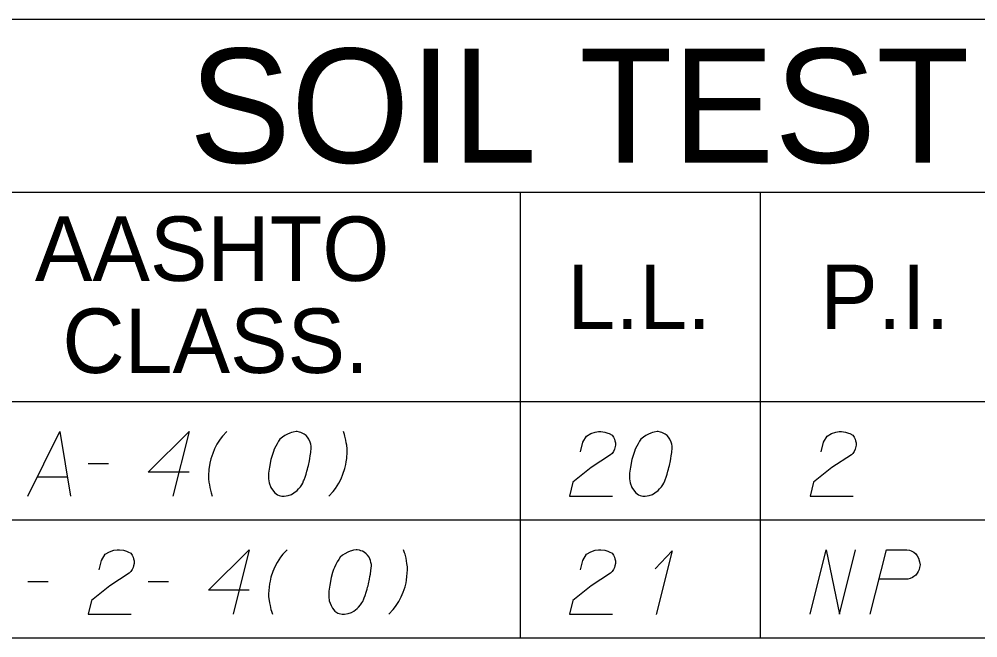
# Model space of a CAD drawing. Extents: x 2074207 to 2076812, y 516372 to 523312.
# Drawn here: x 2076453 to 2076524.4, y 520516 to 520562 of the extents above; entities that cross this region are included whole.
import ezdxf

# ---------------------------------------------------------------- set-up
doc = ezdxf.new("R2010")
doc.units = 0
for name, color, linetype in [('Prop DirtTable_ Soil Test Results - Outline (Major)', 7, 'Continuous'), ('Prop DirtTable_ Soil Test Results - Outline (Minor)', 7, 'Continuous'), ('Prop DirtTable_ Soil Test Results - Tx (Header - Large)', 7, 'Continuous'), ('Prop DirtTable_ Soil Test Results - Tx (Header - Small)', 7, 'Continuous'), ('Prop DirtTable_ Soil Test Results - Tx (Sample Data)', 7, 'Continuous')]:
    doc.layers.add(name, color=color, linetype=linetype)

msp = doc.modelspace()

# ---------------------------------------------------------------- linework, layer by layer
at = {"layer": 'Prop DirtTable_ Soil Test Results - Outline (Major)'}
for p, q in [((2076260.609, 520562.044), (2076811.903, 520562.044)), ((2076260.609, 520533.559), (2076811.903, 520533.559)), ((2076260.609, 520533.559), (2076811.903, 520533.559)), ((2076260.609, 520515.959), (2076811.903, 520515.959))]:
    msp.add_line(p, q, dxfattribs=at)
at = {"layer": 'Prop DirtTable_ Soil Test Results - Outline (Minor)'}
for p, q in [((2076260.609, 520549.159), (2076811.903, 520549.159)), ((2076490.31, 520549.159), (2076490.31, 520524.759)), ((2076508.192, 520549.159), (2076508.192, 520524.759)), ((2076260.609, 520524.759), (2076811.903, 520524.759)), ((2076260.609, 520524.759), (2076811.903, 520524.759)), ((2076490.31, 520524.759), (2076490.31, 520515.959)), ((2076508.192, 520524.759), (2076508.192, 520515.959)), ((2076260.609, 520515.959), (2076811.903, 520515.959))]:
    msp.add_line(p, q, dxfattribs=at)
at = {"layer": 'Prop DirtTable_ Soil Test Results - Tx (Sample Data)'}
for points in [[(2076453.662, 520526.524), (2076456.025, 520531.324), (2076456.837, 520526.524)], [(2076465.655, 520528.301), (2076462.622, 520528.301), (2076465.655, 520531.324), (2076464.456, 520526.524)], [(2076468.478, 520531.324), (2076468.16, 520530.984), (2076467.984, 520530.757), (2076467.737, 520530.379), (2076467.56, 520530.039), (2076467.419, 520529.699), (2076467.278, 520529.283), (2076467.208, 520528.981), (2076467.172, 520528.792), (2076467.137, 520528.527), (2076467.102, 520528.036), (2076467.102, 520527.809), (2076467.137, 520527.545), (2076467.172, 520527.356), (2076467.208, 520527.167), (2076467.278, 520526.864), (2076467.313, 520526.751), (2076467.384, 520526.524)], [(2076473.698, 520531.324), (2076473.628, 520531.324), (2076473.416, 520531.287), (2076473.275, 520531.249), (2076473.169, 520531.211), (2076472.993, 520531.135), (2076472.781, 520531.022), (2076472.605, 520530.909), (2076472.428, 520530.757), (2076472.323, 520530.606), (2076472.217, 520530.417), (2076472.111, 520530.228), (2076472.005, 520530.002), (2076471.935, 520529.85), (2076471.864, 520529.624), (2076471.758, 520529.246), (2076471.652, 520528.679), (2076471.582, 520528.225), (2076471.582, 520527.809), (2076471.617, 520527.507), (2076471.758, 520527.167), (2076471.864, 520526.978), (2076472.04, 520526.751), (2076472.252, 520526.6), (2076472.358, 520526.562), (2076472.569, 520526.524), (2076472.746, 520526.524), (2076473.028, 520526.562), (2076473.275, 520526.638), (2076473.451, 520526.751), (2076473.698, 520526.94), (2076473.804, 520527.053), (2076473.945, 520527.205), (2076474.051, 520527.356), (2076474.122, 520527.469), (2076474.192, 520527.658), (2076474.227, 520527.734), (2076474.298, 520527.923), (2076474.369, 520528.15), (2076474.439, 520528.376), (2076474.474, 520528.527), (2076474.51, 520528.641), (2076474.545, 520528.792), (2076474.615, 520529.132), (2076474.651, 520529.321), (2076474.686, 520529.51), (2076474.721, 520529.775), (2076474.757, 520530.115), (2076474.757, 520530.228), (2076474.721, 520530.379), (2076474.686, 520530.531), (2076474.58, 520530.757), (2076474.474, 520530.909), (2076474.369, 520531.022), (2076474.227, 520531.135), (2076474.086, 520531.211), (2076473.98, 520531.249), (2076473.875, 520531.287), (2076473.698, 520531.324)], [(2076476.062, 520526.524), (2076476.379, 520526.864), (2076476.556, 520527.091), (2076476.803, 520527.469), (2076476.979, 520527.809), (2076477.12, 520528.15), (2076477.261, 520528.565), (2076477.332, 520528.868), (2076477.367, 520529.057), (2076477.402, 520529.321), (2076477.438, 520529.813), (2076477.438, 520530.039), (2076477.402, 520530.304), (2076477.367, 520530.493), (2076477.332, 520530.682), (2076477.261, 520530.984), (2076477.226, 520531.098), (2076477.155, 520531.324)], [(2076494.793, 520529.813), (2076494.969, 520530.531), (2076495.252, 520530.984), (2076495.569, 520531.173), (2076495.887, 520531.287), (2076496.134, 520531.324), (2076496.31, 520531.324), (2076496.627, 520531.287), (2076496.839, 520531.211), (2076496.945, 520531.173), (2076497.157, 520531.06), (2076497.262, 520530.909), (2076497.333, 520530.757), (2076497.368, 520530.644), (2076497.403, 520530.493), (2076497.403, 520530.304), (2076497.368, 520530.115), (2076497.333, 520530.002), (2076497.262, 520529.85), (2076497.157, 520529.699), (2076497.051, 520529.586), (2076495.604, 520528.641), (2076494.229, 520527.545), (2076493.982, 520526.524), (2076497.192, 520526.524)], [(2076500.578, 520531.324), (2076500.508, 520531.324), (2076500.296, 520531.287), (2076500.155, 520531.249), (2076500.049, 520531.211), (2076499.873, 520531.135), (2076499.661, 520531.022), (2076499.485, 520530.909), (2076499.308, 520530.757), (2076499.203, 520530.606), (2076499.097, 520530.417), (2076498.991, 520530.228), (2076498.885, 520530.002), (2076498.815, 520529.85), (2076498.744, 520529.624), (2076498.638, 520529.246), (2076498.532, 520528.679), (2076498.462, 520528.225), (2076498.462, 520527.809), (2076498.497, 520527.507), (2076498.638, 520527.167), (2076498.744, 520526.978), (2076498.92, 520526.751), (2076499.132, 520526.6), (2076499.238, 520526.562), (2076499.449, 520526.524), (2076499.626, 520526.524), (2076499.908, 520526.562), (2076500.155, 520526.638), (2076500.331, 520526.751), (2076500.578, 520526.94), (2076500.684, 520527.053), (2076500.825, 520527.205), (2076500.931, 520527.356), (2076501.002, 520527.469), (2076501.072, 520527.658), (2076501.107, 520527.734), (2076501.178, 520527.923), (2076501.249, 520528.15), (2076501.319, 520528.376), (2076501.354, 520528.527), (2076501.39, 520528.641), (2076501.425, 520528.792), (2076501.495, 520529.132), (2076501.531, 520529.321), (2076501.566, 520529.51), (2076501.601, 520529.775), (2076501.637, 520530.115), (2076501.637, 520530.228), (2076501.601, 520530.379), (2076501.566, 520530.531), (2076501.46, 520530.757), (2076501.354, 520530.909), (2076501.249, 520531.022), (2076501.107, 520531.135), (2076500.966, 520531.211), (2076500.86, 520531.249), (2076500.755, 520531.287), (2076500.578, 520531.324)], [(2076512.713, 520529.813), (2076512.889, 520530.531), (2076513.172, 520530.984), (2076513.489, 520531.173), (2076513.807, 520531.287), (2076514.054, 520531.324), (2076514.23, 520531.324), (2076514.547, 520531.287), (2076514.759, 520531.211), (2076514.865, 520531.173), (2076515.077, 520531.06), (2076515.182, 520530.909), (2076515.253, 520530.757), (2076515.288, 520530.644), (2076515.323, 520530.493), (2076515.323, 520530.304), (2076515.288, 520530.115), (2076515.253, 520530.002), (2076515.182, 520529.85), (2076515.077, 520529.699), (2076514.971, 520529.586), (2076513.524, 520528.641), (2076512.149, 520527.545), (2076511.902, 520526.524), (2076515.112, 520526.524)], [(2076458.142, 520528.943), (2076459.659, 520528.943)], [(2076454.367, 520527.961), (2076456.59, 520527.961)], [(2076458.953, 520521.013), (2076459.129, 520521.731), (2076459.412, 520522.184), (2076459.729, 520522.373), (2076460.047, 520522.487), (2076460.294, 520522.524), (2076460.47, 520522.524), (2076460.787, 520522.487), (2076460.999, 520522.411), (2076461.105, 520522.373), (2076461.317, 520522.26), (2076461.422, 520522.109), (2076461.493, 520521.957), (2076461.528, 520521.844), (2076461.563, 520521.693), (2076461.563, 520521.504), (2076461.528, 520521.315), (2076461.493, 520521.202), (2076461.422, 520521.05), (2076461.317, 520520.899), (2076461.211, 520520.786), (2076459.764, 520519.841), (2076458.389, 520518.745), (2076458.142, 520517.724), (2076461.352, 520517.724)], [(2076470.135, 520519.501), (2076467.102, 520519.501), (2076470.135, 520522.524), (2076468.936, 520517.724)], [(2076472.958, 520522.524), (2076472.64, 520522.184), (2076472.464, 520521.957), (2076472.217, 520521.579), (2076472.04, 520521.239), (2076471.899, 520520.899), (2076471.758, 520520.483), (2076471.688, 520520.181), (2076471.652, 520519.992), (2076471.617, 520519.727), (2076471.582, 520519.236), (2076471.582, 520519.009), (2076471.617, 520518.745), (2076471.652, 520518.556), (2076471.688, 520518.367), (2076471.758, 520518.064), (2076471.793, 520517.951), (2076471.864, 520517.724)], [(2076478.178, 520522.524), (2076478.108, 520522.524), (2076477.896, 520522.487), (2076477.755, 520522.449), (2076477.649, 520522.411), (2076477.473, 520522.335), (2076477.261, 520522.222), (2076477.085, 520522.109), (2076476.908, 520521.957), (2076476.803, 520521.806), (2076476.697, 520521.617), (2076476.591, 520521.428), (2076476.485, 520521.202), (2076476.415, 520521.05), (2076476.344, 520520.824), (2076476.238, 520520.446), (2076476.132, 520519.879), (2076476.062, 520519.425), (2076476.062, 520519.009), (2076476.097, 520518.707), (2076476.238, 520518.367), (2076476.344, 520518.178), (2076476.52, 520517.951), (2076476.732, 520517.8), (2076476.838, 520517.762), (2076477.049, 520517.724), (2076477.226, 520517.724), (2076477.508, 520517.762), (2076477.755, 520517.838), (2076477.931, 520517.951), (2076478.178, 520518.14), (2076478.284, 520518.253), (2076478.425, 520518.405), (2076478.531, 520518.556), (2076478.602, 520518.669), (2076478.672, 520518.858), (2076478.707, 520518.934), (2076478.778, 520519.123), (2076478.849, 520519.35), (2076478.919, 520519.576), (2076478.954, 520519.727), (2076478.99, 520519.841), (2076479.025, 520519.992), (2076479.095, 520520.332), (2076479.131, 520520.521), (2076479.166, 520520.71), (2076479.201, 520520.975), (2076479.237, 520521.315), (2076479.237, 520521.428), (2076479.201, 520521.579), (2076479.166, 520521.731), (2076479.06, 520521.957), (2076478.954, 520522.109), (2076478.849, 520522.222), (2076478.707, 520522.335), (2076478.566, 520522.411), (2076478.46, 520522.449), (2076478.355, 520522.487), (2076478.178, 520522.524)], [(2076480.542, 520517.724), (2076480.859, 520518.064), (2076481.036, 520518.291), (2076481.283, 520518.669), (2076481.459, 520519.009), (2076481.6, 520519.35), (2076481.741, 520519.765), (2076481.812, 520520.068), (2076481.847, 520520.257), (2076481.882, 520520.521), (2076481.918, 520521.013), (2076481.918, 520521.239), (2076481.882, 520521.504), (2076481.847, 520521.693), (2076481.812, 520521.882), (2076481.741, 520522.184), (2076481.706, 520522.298), (2076481.635, 520522.524)], [(2076494.793, 520521.013), (2076494.969, 520521.731), (2076495.252, 520522.184), (2076495.569, 520522.373), (2076495.887, 520522.487), (2076496.134, 520522.524), (2076496.31, 520522.524), (2076496.627, 520522.487), (2076496.839, 520522.411), (2076496.945, 520522.373), (2076497.157, 520522.26), (2076497.262, 520522.109), (2076497.333, 520521.957), (2076497.368, 520521.844), (2076497.403, 520521.693), (2076497.403, 520521.504), (2076497.368, 520521.315), (2076497.333, 520521.202), (2076497.262, 520521.05), (2076497.157, 520520.899), (2076497.051, 520520.786), (2076495.604, 520519.841), (2076494.229, 520518.745), (2076493.982, 520517.724), (2076497.192, 520517.724)], [(2076500.367, 520521.088), (2076501.637, 520522.449), (2076500.437, 520517.687)], [(2076511.902, 520517.724), (2076513.101, 520522.524), (2076514.089, 520517.724), (2076515.288, 520522.524)], [(2076516.382, 520517.724), (2076517.581, 520522.524), (2076519.098, 520522.524), (2076519.31, 520522.487), (2076519.415, 520522.449), (2076519.627, 520522.335), (2076519.768, 520522.222), (2076519.874, 520522.071), (2076519.98, 520521.882), (2076520.05, 520521.617), (2076520.086, 520521.39), (2076520.05, 520521.202), (2076520.015, 520521.05), (2076519.945, 520520.899), (2076519.874, 520520.786), (2076519.768, 520520.635), (2076519.627, 520520.521), (2076519.521, 520520.446), (2076519.345, 520520.37), (2076519.169, 520520.332), (2076517.052, 520520.332)], [(2076453.662, 520520.143), (2076455.179, 520520.143)], [(2076462.622, 520520.143), (2076464.139, 520520.143)]]:
    msp.add_lwpolyline(points, dxfattribs=at)

# ---------------------------------------------------------------- texts
at = {"layer": 'Prop DirtTable_ Soil Test Results - Tx (Header - Large)'}
msp.add_text('SOIL TEST RESULTS', height=8.50001, dxfattribs=at).set_placement((2076465.656, 520551.351))
at = {"layer": 'Prop DirtTable_ Soil Test Results - Tx (Header - Small)'}
for s, p in [('AASHTO', (2076454.182, 520542.545)), ('L.L.', (2076493.827, 520538.959)), ('P.I.', (2076512.654, 520538.959)), ('CLASS.', (2076456.225, 520535.688))]:
    msp.add_text(s, height=4.8, dxfattribs=at).set_placement(p)

doc.saveas('drawing.dxf')
